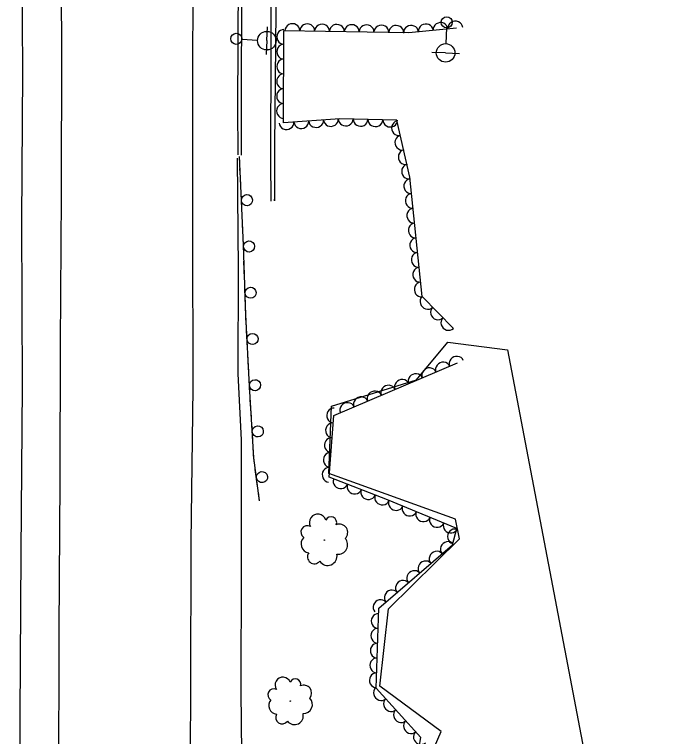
# Model space of a CAD drawing. Extents: x 1722896 to 1754269, y 648279 to 666297.
# Drawn here: x 1725744.9 to 1725922.9, y 662833.8 to 663028.7 of the extents above; entities that cross this region are included whole.
import ezdxf

# ---------------------------------------------------------------- set-up
doc = ezdxf.new("R2010")
doc.units = 0
for name, color, linetype in [('DESIGN - SCRATCH - User 1', 7, 'Continuous'), ('SURVEY - CENTERLINE - Preliminary', 7, 'Continuous'), ('SURVEY - CENTERLINE - Preliminary Text', 7, 'Continuous'), ('SURVEY - DTM - Breaklines', 7, 'Continuous'), ('SURVEY - VEGETATION - Features with Text', 7, 'Continuous')]:
    doc.layers.add(name, color=color, linetype=linetype)

msp = doc.modelspace()

# ---------------------------------------------------------------- linework, layer by layer
at = {"layer": 'DESIGN - SCRATCH - User 1'}
for points in [[(1725813.69, 663398.28), (1725814.21, 663351.56), (1725814.18, 663321.97), (1725814.07, 663292.47), (1725814.24, 663260.06), (1725814.1, 663225.85), (1725813.95, 663187.12), (1725813.95, 663153.79), (1725813.94, 663119.93), (1725814.18, 663084.44), (1725814.12, 663051.85), (1725814.05, 663019.98), (1725813.95, 662989.36), (1725813.97, 662978.29)], [(1725814.85, 663398.56), (1725815.6, 663348.89), (1725815.03, 663314.58), (1725815.23, 663274.86), (1725815.22, 663243.4), (1725815.14, 663212.78), (1725815.04, 663176.52), (1725815.27, 663135.25), (1725815.2, 663102.94), (1725815.4, 663065.91), (1725815.35, 663029.51), (1725814.98, 662993.13), (1725814.98, 662978.34), (1725814.97, 662978.81)], [(1725806.9, 663356.31), (1725806.96, 663321.22), (1725806.88, 663284.13), (1725806.87, 663248.04), (1725806.66, 663207.77), (1725806.39, 663173.86), (1725806.34, 663139.92), (1725806.19, 663106.43), (1725806.26, 663071.36), (1725806.06, 663036.91), (1725806.02, 663003.26), (1725806.01, 662990.71)], [(1725805.19, 662990.73), (1725805.11, 663003.53), (1725805.27, 663038.44), (1725805.51, 663072.07), (1725805.25, 663101.04), (1725805.16, 663128.3), (1725805.29, 663165.59), (1725805.5, 663199.57), (1725805.68, 663237.22), (1725805.74, 663277.45), (1725805.85, 663316.07), (1725805.65, 663350.75), (1725805.57, 663355.62)], [(1725810.96, 662897.45), (1725809.41, 662909.03), (1725808.27, 662928.32), (1725807.25, 662947.63), (1725806.62, 662966.4), (1725805.53, 662990.33)], [(1725805.61, 662988.7), (1725805.53, 662990.33)], [(1725805.79, 662984.75), (1725805.68, 662987.1)], [(1725805.89, 662982.4), (1725805.79, 662984.75)], [(1725806.18, 662976.21), (1725805.97, 662980.81)], [(1725806.36, 662972.27), (1725806.25, 662974.61)], [(1725806.46, 662969.92), (1725806.36, 662972.27)], [(1725806.71, 662963.72), (1725806.62, 662966.4), (1725806.54, 662968.32)], [(1725806.84, 662959.78), (1725806.77, 662962.12)], [(1725806.92, 662957.43), (1725806.84, 662959.78)], [(1725807.13, 662951.23), (1725806.98, 662955.83)], [(1725807.27, 662947.28), (1725807.25, 662947.63), (1725807.18, 662949.63)], [(1725807.39, 662944.94), (1725807.27, 662947.28)], [(1725807.72, 662938.74), (1725807.47, 662943.34)], [(1725807.92, 662934.8), (1725807.8, 662937.15)], [(1725808.05, 662932.45), (1725807.92, 662934.8)], [(1725808.39, 662926.26), (1725808.27, 662928.32), (1725808.13, 662930.85)], [(1725808.62, 662922.32), (1725808.48, 662924.67)], [(1725808.76, 662919.97), (1725808.62, 662922.32)], [(1725809.12, 662913.78), (1725808.85, 662918.38)], [(1725809.36, 662909.84), (1725809.22, 662912.19)], [(1725809.61, 662907.51), (1725809.41, 662909.03), (1725809.36, 662909.84)], [(1725810.44, 662901.36), (1725809.82, 662905.92)], [(1725810.96, 662897.45), (1725810.65, 662899.78)]]:
    msp.add_lwpolyline(points, dxfattribs=at)
for centre, start, end in [((1725807.57, 662978.55), 295.8762, 295.8664), ((1725808.14, 662966.05), 295.1587, 295.1489), ((1725808.55, 662953.56), 295.1587, 295.1489), ((1725809.09, 662941.1), 296.2819, 296.2721), ((1725809.75, 662928.61), 296.2819, 296.2721), ((1725810.49, 662916.15), 296.6422, 296.6323), ((1725811.62, 662903.82), 300.9111, 300.9013)]:
    msp.add_arc(centre, 1.5, start, end, dxfattribs=at)
at = {"layer": 'SURVEY - CENTERLINE - Preliminary'}
for points in [[(1725845.05, 662473.09), (1725837.31, 662517.51), (1725836.77, 662552.78), (1725831.8, 662589.01), (1725835.18, 662618.6), (1725840.23, 662638.25), (1725839.95, 662655.28), (1725834.61, 662678.67), (1725844.26, 662698.98), (1725847.89, 662739.26), (1725848.3, 662778.04), (1725854.59, 662822.74), (1725859.95, 662835.15), (1725843.4, 662847.45), (1725845.79, 662868.29), (1725864.94, 662887.2), (1725863.8, 662892.46), (1725829.69, 662904.76), (1725830.42, 662922.98), (1725853.26, 662930.04), (1725861.72, 662940.21)], [(1725861.72, 662940.21), (1725877.86, 662938.12), (1725904.3, 662799.46), (1725908.16, 662712.2), (1725897.17, 662647.82), (1725922.91, 662415.46)]]:
    msp.add_lwpolyline(points, dxfattribs=at)
at = {"layer": 'SURVEY - CENTERLINE - Preliminary Text'}
for points in [[(1725793.93, 663353.68), (1725793.89, 663316.25), (1725793.76, 663280.4), (1725793.7, 663240.79), (1725793.72, 663192.78), (1725793.34, 663145.02), (1725793.38, 663097.91), (1725793.13, 663059.82), (1725792.84, 663017.16), (1725792.92, 662971), (1725792.94, 662927.8), (1725792.45, 662886.33), (1725792.38, 662846.43), (1725792.14, 662812.63), (1725792.22, 662771.45), (1725792.25, 662729.95), (1725792.73, 662691.58), (1725793.42, 662641.7), (1725794.08, 662609.43), (1725795.32, 662570.33), (1725796.7, 662531.97), (1725798.53, 662492.45), (1725799.95, 662451.44)], [(1725753.02, 663343.23), (1725753.66, 663309.98), (1725754.39, 663270.11), (1725754.96, 663235.03), (1725755.5, 663196.14), (1725756.15, 663154.65), (1725756.8, 663119.01), (1725757, 663079.71), (1725757.37, 663047.36), (1725757.56, 663020.12), (1725757.47, 662979.75), (1725757.19, 662939.79), (1725757.08, 662903.01), (1725756.86, 662862.41), (1725756.73, 662819.27), (1725756.73, 662774.31), (1725756.77, 662728.99), (1725757.21, 662683.49), (1725758.01, 662640.71), (1725759.13, 662597.81), (1725760.63, 662544.55), (1725762.49, 662500.93), (1725764.59, 662449.04)], [(1725752.81, 662477.85), (1725751.13, 662518.81), (1725749.94, 662558.4), (1725748.56, 662598.01), (1725747.76, 662637.79), (1725747, 662671.55), (1725746.73, 662710.69), (1725746.08, 662751.31), (1725746.29, 662798.27), (1725746.42, 662839.41), (1725746.66, 662883.43), (1725746.99, 662928.24), (1725746.89, 662972.92), (1725747.14, 663013.07), (1725746.89, 663054.73), (1725746.38, 663094.86), (1725745.88, 663135.85), (1725745.5, 663177.23), (1725745.08, 663216.51), (1725744.86, 663238.54), (1725745.62, 663266.71), (1725746.58, 663293.8)], [(1725804.94, 662989.9), (1725805.24, 662959.95), (1725805.14, 662931.73), (1725805.98, 662913.89)], [(1725805.98, 662913.89), (1725805.97, 662879.76), (1725805.93, 662846.01), (1725806.26, 662812.52), (1725806.08, 662778.88), (1725805.88, 662747.62), (1725806.42, 662716.98), (1725807, 662684.77), (1725807.64, 662657.28), (1725807.41, 662625.83), (1725808.46, 662592.15), (1725809.55, 662560.16), (1725810.94, 662527.82), (1725812.28, 662496.52), (1725813.5, 662462.74)]]:
    msp.add_lwpolyline(points, dxfattribs=at)
at = {"layer": 'SURVEY - DTM - Breaklines'}
for p, q in [((1725812.93, 663021.58), (1725813.15, 663025.33)), ((1725861.41, 663025.02), (1725861.25, 663020.77)), ((1725806.19, 663021.99), (1725810.43, 663021.73)), ((1725812.93, 663021.58), (1725812.71, 663017.84)), ((1725861.15, 663018.27), (1725857.41, 663018.41)), ((1725861.15, 663018.27), (1725864.9, 663018.13))]:
    msp.add_line(p, q, dxfattribs=at)
for centre, radius in [((1725861.46, 663026.52), 1.5), ((1725804.69, 663022.08), 1.5), ((1725812.93, 663021.58), 2.5), ((1725861.15, 663018.27), 2.5)]:
    msp.add_circle(centre, radius, dxfattribs=at)
at = {"layer": 'SURVEY - VEGETATION - Features with Text'}
for points in [[(1725863.24, 662943.94), (1725854.79, 662952.51), (1725851.54, 662984.79), (1725847.99, 663000.13), (1725832.64, 663000.5), (1725817.44, 662999.42), (1725817.53, 663024.31), (1725851.23, 663023.75), (1725864.07, 663025)], [(1725842.41, 662470.76), (1725834.8, 662514.91), (1725835.55, 662550.41), (1725829.78, 662575.26), (1725830.07, 662609.25), (1725837.82, 662633.73), (1725838.37, 662647.31), (1725832.26, 662677.5), (1725841.14, 662697.85), (1725841.15, 662717.28), (1725845.21, 662734.26), (1725843.84, 662772.93), (1725849.98, 662807.71), (1725854.49, 662833.55), (1725842.42, 662846.88), (1725843.1, 662868.43), (1725862.98, 662885.59), (1725864.15, 662889.97), (1725845.44, 662897.67), (1725829.71, 662903.82), (1725830.98, 662920.46), (1725864.35, 662934.62)]]:
    msp.add_lwpolyline(points, dxfattribs=at)
for centre, radius in [((1725828.45, 662886.84), 0.0789), ((1725819.27, 662843.4), 0.0741)]:
    msp.add_circle(centre, radius, dxfattribs=at)
for centre, radius, start, end in [((1725826.66, 662891.59), 2.26, 16.6648, 210.0845), ((1725830.23, 662891.59), 1.55, 336.6441, 155.3897), ((1725823.83, 662888.99), 1.72, 59.2834, 236.6026), ((1725832.48, 662888.87), 2.26, 314.5279, 111.3169), ((1725824.59, 662885.82), 2.43, 134.5705, 261.4162), ((1725832.13, 662885.57), 2.58, 263.5807, 41.1049), ((1725825.77, 662882.33), 1.89, 144.7294, 319.7297), ((1725829.32, 662882.56), 2.56, 214.4765, 10.315), ((1725817.27, 662847.73), 2.12, 20.8317, 214.2514), ((1725820.61, 662847.97), 1.46, 340.811, 159.5567), ((1725822.9, 662845.58), 2.12, 318.6949, 115.4838), ((1725814.8, 662845.09), 1.61, 63.4504, 240.7695), ((1725822.8, 662842.46), 2.42, 267.7476, 45.2719), ((1725815.73, 662842.18), 2.28, 138.7375, 265.5831), ((1725817.07, 662838.99), 1.77, 148.8964, 323.8966), ((1725820.38, 662839.44), 2.4, 218.6435, 14.4819)]:
    msp.add_arc(centre, radius, start, end, dxfattribs=at)
for centre, major_axis in [((1725863.77, 663024.97), (1.99, 0.19)), ((1725819.83, 663024.27), (2, -0.03)), ((1725823.83, 663024.2), (2, -0.03)), ((1725827.83, 663024.13), (2, -0.03)), ((1725831.83, 663024.07), (2, -0.03)), ((1725835.83, 663024), (2, -0.03)), ((1725839.83, 663023.94), (2, -0.03)), ((1725843.83, 663023.87), (2, -0.03)), ((1725847.83, 663023.8), (2, -0.03)), ((1725851.83, 663023.81), (1.99, 0.19)), ((1725855.81, 663024.19), (1.99, 0.19)), ((1725859.79, 663024.58), (1.99, 0.19)), ((1725817.52, 663022.61), (0.01, 2)), ((1725817.51, 663018.61), (0.01, 2)), ((1725817.5, 663014.61), (0.01, 2)), ((1725817.48, 663010.61), (0.01, 2)), ((1725817.47, 663006.61), (0.01, 2)), ((1725817.46, 663002.61), (0.01, 2)), ((1725818.25, 662999.48), (-1.99, -0.14)), ((1725822.24, 662999.76), (-1.99, -0.14)), ((1725826.23, 663000.05), (-1.99, -0.14)), ((1725830.22, 663000.33), (-1.99, -0.14)), ((1725834.21, 663000.46), (-2, 0.05)), ((1725838.21, 663000.37), (-2, 0.05)), ((1725842.21, 663000.27), (-2, 0.05)), ((1725846.21, 663000.17), (-2, 0.05)), ((1725848.49, 662997.96), (-0.45, 1.95)), ((1725849.39, 662994.06), (-0.45, 1.95)), ((1725850.3, 662990.16), (-0.45, 1.95)), ((1725851.2, 662986.27), (-0.45, 1.95)), ((1725851.79, 662982.32), (-0.2, 1.99)), ((1725852.19, 662978.34), (-0.2, 1.99)), ((1725852.59, 662974.36), (-0.2, 1.99)), ((1725852.99, 662970.38), (-0.2, 1.99)), ((1725853.39, 662966.4), (-0.2, 1.99)), ((1725853.79, 662962.42), (-0.2, 1.99)), ((1725854.19, 662958.44), (-0.2, 1.99)), ((1725854.59, 662954.46), (-0.2, 1.99)), ((1725856.22, 662951.06), (-1.41, 1.42)), ((1725859.03, 662948.21), (-1.41, 1.42)), ((1725861.84, 662945.37), (-1.41, 1.42)), ((1725864.08, 662934.51), (1.84, 0.78)), ((1725856.72, 662931.39), (1.84, 0.78)), ((1725860.4, 662932.95), (1.84, 0.78)), ((1725853.03, 662929.82), (1.84, 0.78)), ((1725849.35, 662928.26), (1.84, 0.78)), ((1725845.67, 662926.7), (1.84, 0.78)), ((1725838.31, 662923.57), (1.84, 0.78)), ((1725841.99, 662925.14), (1.84, 0.78)), ((1725834.62, 662922.01), (1.84, 0.78)), ((1725830.97, 662920.43), (0.15, 1.99)), ((1725830.67, 662916.44), (0.15, 1.99)), ((1725830.37, 662912.45), (0.15, 1.99)), ((1725830.06, 662908.46), (0.15, 1.99)), ((1725829.76, 662904.47), (0.15, 1.99)), ((1725832.82, 662902.6), (-1.86, 0.73)), ((1725836.54, 662901.15), (-1.86, 0.73)), ((1725840.27, 662899.69), (-1.86, 0.73)), ((1725844, 662898.23), (-1.86, 0.73)), ((1725847.71, 662896.74), (-1.85, 0.76)), ((1725851.4, 662895.22), (-1.85, 0.76)), ((1725855.1, 662893.69), (-1.85, 0.76)), ((1725858.8, 662892.17), (-1.85, 0.76)), ((1725862.5, 662890.65), (-1.85, 0.76)), ((1725863.58, 662887.83), (0.52, 1.93)), ((1725861.71, 662884.49), (1.51, 1.31)), ((1725858.68, 662881.88), (1.51, 1.31)), ((1725855.65, 662879.26), (1.51, 1.31)), ((1725852.63, 662876.65), (1.51, 1.31)), ((1725849.6, 662874.03), (1.51, 1.31)), ((1725846.57, 662871.42), (1.51, 1.31)), ((1725843.54, 662868.81), (1.51, 1.31)), ((1725843, 662865.01), (0.06, 2)), ((1725842.87, 662861.01), (0.06, 2)), ((1725842.74, 662857.01), (0.06, 2)), ((1725842.62, 662853.01), (0.06, 2)), ((1725842.49, 662849.02), (0.06, 2)), ((1725843.67, 662845.5), (-1.34, 1.48)), ((1725846.35, 662842.53), (-1.34, 1.48)), ((1725849.04, 662839.57), (-1.34, 1.48)), ((1725851.72, 662836.6), (-1.34, 1.48)), ((1725854.41, 662833.64), (-1.34, 1.48))]:
    msp.add_ellipse(centre, major_axis=major_axis, ratio=0.940188, start_param=0, end_param=3.141593, dxfattribs=at)

doc.saveas('drawing.dxf')
